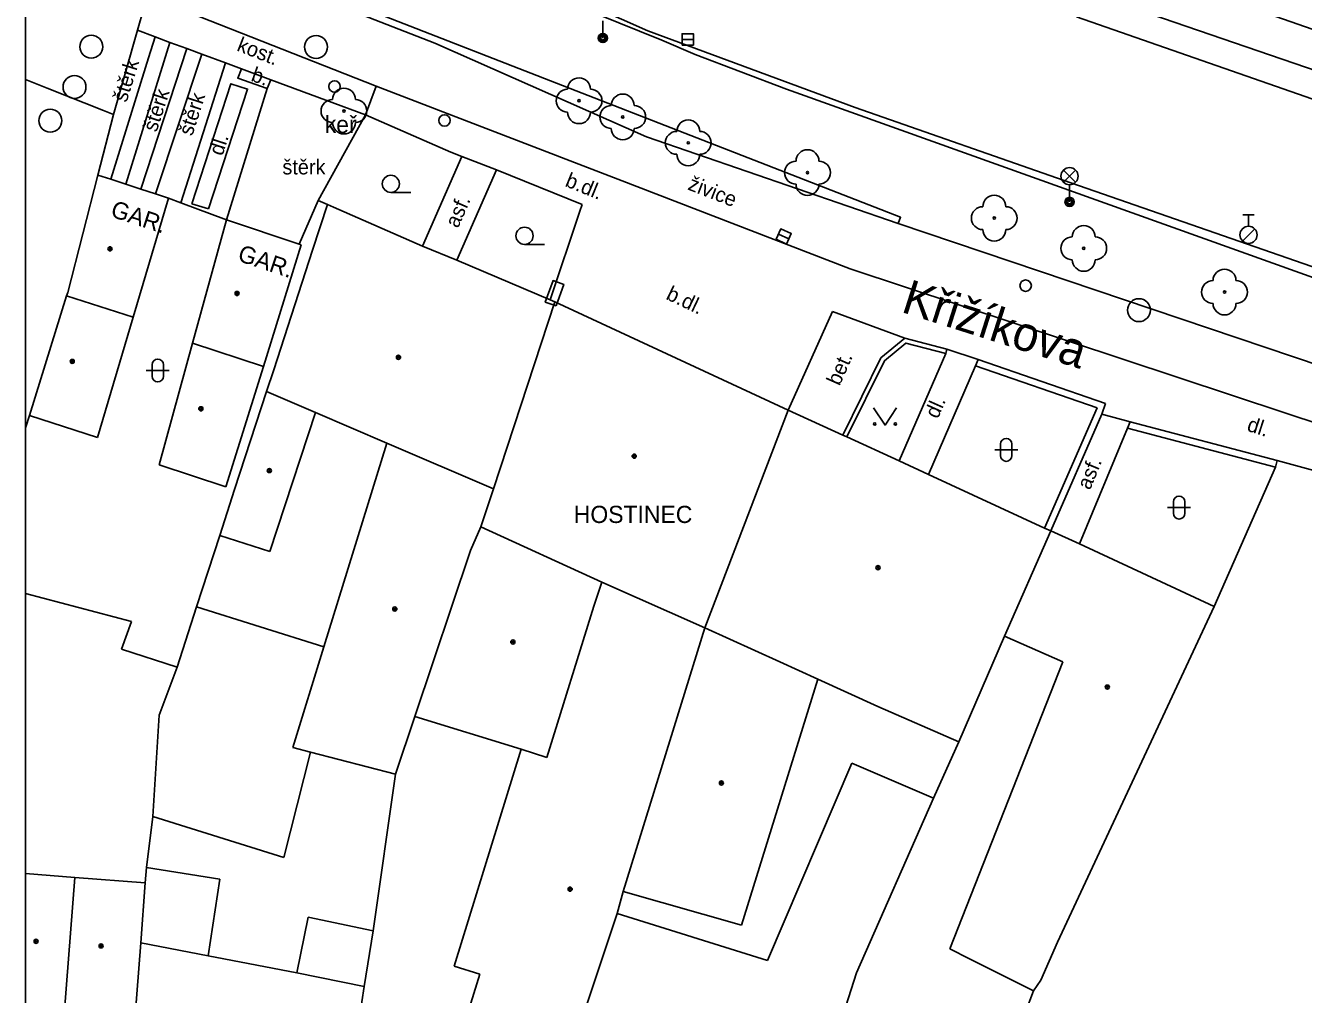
# Model space of a CAD drawing. Extents: x -598233 to -596890, y -1157848 to -1156431.
# Drawn here: x -598232.9 to -598177.1, y -1157427.1 to -1157384.8 of the extents above; entities that cross this region are included whole.
import ezdxf

# ---------------------------------------------------------------- set-up
doc = ezdxf.new("R2010")
doc.units = 0
for name, color, linetype in [('Level 10', 7, 'Continuous'), ('Level 11', 7, 'Continuous'), ('Level 22', 7, 'Continuous'), ('Level 24', 7, 'Continuous'), ('Level 27', 7, 'Continuous'), ('Level 28', 7, 'Continuous'), ('Level 33', 7, 'Continuous'), ('Level 36', 7, 'Continuous'), ('Level 39', 7, 'Continuous'), ('Level 40', 7, 'Continuous'), ('Level 41', 7, 'Continuous'), ('Level 42', 7, 'Continuous'), ('Level 5', 7, 'Continuous'), ('Level 50', 7, 'Continuous'), ('Level 51', 7, 'Continuous'), ('Level 6', 7, 'Continuous'), ('Level 7', 7, 'Continuous'), ('Level 8', 7, 'Continuous'), ('Level 9', 7, 'Continuous'), ('Vrstva 60', 7, 'Continuous'), ('zajmove_uzemi', 7, 'Continuous')]:
    doc.layers.add(name, color=color, linetype=linetype)

msp = doc.modelspace()

# ---------------------------------------------------------------- linework, layer by layer
at = {"layer": 'Level 10'}
for points in [[(-598129.85, -1157412.91), (-598128.99, -1157412.74), (-598128.74, -1157412.49), (-598129.64, -1157412.18), (-598129.56, -1157411.75), (-598154.06, -1157403.22), (-598172.16, -1157396.89), (-598187.22, -1157391.65), (-598196.64, -1157388.37), (-598205.7, -1157385.01), (-598210.18, -1157383.02), (-598212.78, -1157381.51), (-598215.97, -1157379.65), (-598220.53, -1157375.86), (-598224.65, -1157371.2), (-598227.62, -1157366.41), (-598230.19, -1157360.94), (-598232.8901, -1157353.658)], [(-598227.74, -1157380.59), (-598215.01, -1157385.56)], [(-598227.57, -1157383.48), (-598217.58, -1157387.43)], [(-598174.73, -1157388.67), (-598186.98, -1157384.41)], [(-598215.01, -1157385.56), (-598205.76, -1157389.65), (-598194.77, -1157393.44)], [(-598217.58, -1157387.43), (-598207.01, -1157391.49), (-598196.87, -1157395.42), (-598177.79, -1157401.73), (-598139.52, -1157414.37), (-598136.95, -1157415.18), (-598132.7199, -1157416.07)], [(-598165.15, -1157403.42), (-598194.77, -1157393.44)]]:
    msp.add_lwpolyline(points, dxfattribs=at)
at = {"layer": 'Level 11'}
for points in [[(-598202.41, -1157378.51), (-598201.88, -1157377.34), (-598199.89, -1157378.28), (-598197.68, -1157379.21), (-598186.88, -1157383.19), (-598174.34, -1157387.5), (-598158.22, -1157392.86), (-598141.67, -1157398.47), (-598125.59, -1157404.13), (-598112.45, -1157408.63), (-598099.7, -1157413.02), (-598085.56, -1157417.95), (-598077.95, -1157420.37), (-598077.74, -1157419.93), (-598077.36, -1157419.11)], [(-598227.57, -1157383.48), (-598227.72, -1157384.02), (-598228, -1157384.99)], [(-598194.77, -1157393.44), (-598194.6599, -1157393.1599), (-598219.9699, -1157383.28)], [(-598228, -1157384.99), (-598229.05, -1157388.67)], [(-598228, -1157384.99), (-598227.23, -1157385.28), (-598226.58, -1157385.52), (-598225.85, -1157385.79), (-598225.19, -1157386.04), (-598224.15, -1157386.42), (-598223.46, -1157386.68), (-598222.17, -1157387.16), (-598218.04, -1157388.69)], [(-598227.52, -1157386.19), (-598227.23, -1157385.28)], [(-598226.58, -1157385.52), (-598228.51, -1157391.72)], [(-598227.85, -1157391.94), (-598225.85, -1157385.79)], [(-598227.99, -1157387.7), (-598227.52, -1157386.19)], [(-598225.19, -1157386.04), (-598227.22, -1157392.14)], [(-598224.15, -1157386.42), (-598226.11, -1157392.53)], [(-598222.34, -1157387.53), (-598223.62, -1157387.08), (-598223.46, -1157386.68)], [(-598225.62, -1157392.57), (-598223.92, -1157387.33), (-598223.19, -1157387.56), (-598224.9, -1157392.8)], [(-598222.17, -1157387.16), (-598222.34, -1157387.53)], [(-598217.58, -1157387.43), (-598218.04, -1157388.69)], [(-598229.17, -1157391.5), (-598227.99, -1157387.7)], [(-598222.34, -1157387.53), (-598224.11, -1157393.27)], [(-598213.83, -1157390.5), (-598215.55, -1157394.42)], [(-598214.05, -1157395.03), (-598212.31, -1157391.09)], [(-598226.64, -1157392.33), (-598228.19, -1157397.53), (-598229.75, -1157402.78)], [(-598225.62, -1157392.57), (-598224.9, -1157392.8)], [(-598224.11, -1157393.27), (-598225.6, -1157398.67), (-598227.06, -1157403.98)], [(-598220.85, -1157394.37), (-598222.5, -1157399.68), (-598224.14, -1157404.94)], [(-598199.57, -1157401.59), (-598197.64, -1157397.28)], [(-598197.64, -1157397.28), (-598194.48, -1157398.44)], [(-598192.69, -1157399.12), (-598194.73, -1157403.81)], [(-598191.39, -1157399.65), (-598193.45, -1157404.4)], [(-598184.75, -1157402.38), (-598186.85, -1157407.43)], [(-598184.63, -1157402.1), (-598184.75, -1157402.38)], [(-598167, -1157406.85), (-598178.21, -1157403.79)], [(-598192.12, -1157416.08), (-598193.2199, -1157418.55)]]:
    msp.add_lwpolyline(points, dxfattribs=at)
at = {"layer": 'Level 22'}
for centre in [(-598208.71, -1157388.07), (-598218.98, -1157388.52), (-598206.8, -1157388.78), (-598203.94, -1157389.91), (-598198.73, -1157391.21), (-598190.57, -1157393.2), (-598186.66, -1157394.52), (-598180.51, -1157396.43)]:
    msp.add_circle(centre, 0.05, dxfattribs=at)
for centre, start, end in [((-598218.98, -1157388.02), 0, 180), ((-598208.71, -1157387.57), 0, 180), ((-598219.48, -1157388.52), 90, 270), ((-598218.48, -1157388.52), 270, 90), ((-598209.21, -1157388.07), 90, 270), ((-598208.21, -1157388.07), 270, 90), ((-598206.8, -1157388.28), 0, 180), ((-598208.71, -1157388.57), 180, 0), ((-598207.3, -1157388.78), 90, 270), ((-598206.3, -1157388.78), 270, 90), ((-598218.98, -1157389.02), 180, 0), ((-598203.94, -1157389.41), 0, 180), ((-598206.8, -1157389.28), 180, 0), ((-598204.44, -1157389.91), 90, 270), ((-598203.44, -1157389.91), 270, 90), ((-598198.73, -1157390.71), 0, 180), ((-598203.94, -1157390.41), 180, 0), ((-598199.23, -1157391.21), 90, 270), ((-598198.23, -1157391.21), 270, 90), ((-598198.73, -1157391.71), 180, 0), ((-598190.57, -1157392.7), 0, 180), ((-598191.07, -1157393.2), 90, 270), ((-598190.07, -1157393.2), 270, 90), ((-598186.66, -1157394.02), 0, 180), ((-598190.57, -1157393.7), 180, 0), ((-598187.16, -1157394.52), 90, 270), ((-598186.16, -1157394.52), 270, 90), ((-598186.66, -1157395.02), 180, 0), ((-598180.51, -1157395.93), 0, 180), ((-598181.01, -1157396.43), 90, 270), ((-598180.01, -1157396.43), 270, 90), ((-598180.51, -1157396.93), 180, 0)]:
    msp.add_arc(centre, 0.5, start, end, dxfattribs=at)
at = {"layer": 'Level 24'}
msp.add_lwpolyline([(-598209.7147, -1157397.0352), (-598209.375, -1157396.0946), (-598209.8453, -1157395.9248), (-598210.185, -1157396.8654)], close=True, dxfattribs=at)
at = {"layer": 'Level 27'}
for p, q in [((-598204.21, -1157385.39), (-598203.71, -1157385.39)), ((-598199.9977, -1157393.8968), (-598199.5423, -1157394.1032))]:
    msp.add_line(p, q, dxfattribs=at)
for points in [[(-598204.21, -1157385.64), (-598203.71, -1157385.64), (-598203.71, -1157385.14), (-598204.21, -1157385.14)], [(-598200.1009, -1157394.1245), (-598199.6455, -1157394.3309), (-598199.4391, -1157393.8755), (-598199.8945, -1157393.6691)]]:
    msp.add_lwpolyline(points, close=True, dxfattribs=at)
for centre in [(-598230.02, -1157385.71), (-598220.2, -1157385.72), (-598230.75, -1157387.47), (-598231.81, -1157388.94), (-598184.25, -1157397.2199)]:
    msp.add_circle(centre, 0.5, dxfattribs=at)
at = {"layer": 'Level 28'}
for p, q in [((-598179.71, -1157393.055), (-598179.21, -1157393.055)), ((-598179.46, -1157393.555), (-598179.46, -1157393.055)), ((-598179.718, -1157394.202), (-598179.188, -1157393.672))]:
    msp.add_line(p, q, dxfattribs=at)
for centre, radius in [((-598219.39, -1157387.45), 0.25), ((-598214.59, -1157388.93), 0.25), ((-598179.46, -1157393.93), 0.375), ((-598189.2, -1157396.15), 0.25)]:
    msp.add_circle(centre, radius, dxfattribs=at)
at = {"layer": 'Level 33'}
for p, q in [((-598207.67, -1157384.58), (-598207.67, -1157385.33)), ((-598187.545, -1157391.63), (-598187.015, -1157391.1)), ((-598187.545, -1157391.1), (-598187.015, -1157391.63)), ((-598187.28, -1157391.74), (-598187.28, -1157392.49))]:
    msp.add_line(p, q, dxfattribs=at)
for centre, radius in [((-598207.67, -1157385.33), 0.2), ((-598207.67, -1157385.33), 0.1445), ((-598207.67, -1157385.33), 0.0876), ((-598187.28, -1157391.365), 0.375), ((-598187.28, -1157392.49), 0.2), ((-598187.28, -1157392.49), 0.1445), ((-598187.28, -1157392.49), 0.0876)]:
    msp.add_circle(centre, radius, dxfattribs=at)
at = {"layer": 'Level 36'}
for p, q in [((-598216.93, -1157392.075), (-598216.055, -1157392.075)), ((-598211.09, -1157394.345), (-598210.215, -1157394.345)), ((-598227.366, -1157399.606), (-598227.366, -1157400.106)), ((-598226.866, -1157399.606), (-598226.866, -1157400.106)), ((-598227.616, -1157399.856), (-598226.616, -1157399.856)), ((-598190.296, -1157403.076), (-598190.296, -1157403.576)), ((-598189.796, -1157403.076), (-598189.796, -1157403.576)), ((-598190.546, -1157403.326), (-598189.546, -1157403.326)), ((-598182.996, -1157405.846), (-598181.996, -1157405.846)), ((-598182.746, -1157405.596), (-598182.746, -1157406.096)), ((-598182.246, -1157405.596), (-598182.246, -1157406.096))]:
    msp.add_line(p, q, dxfattribs=at)
msp.add_lwpolyline([(-598195.84, -1157401.49), (-598195.34, -1157402.24), (-598194.84, -1157401.49)], dxfattribs=at)
for centre, radius in [((-598216.9301, -1157391.6999), 0.375), ((-598211.0901, -1157393.9699), 0.375), ((-598195.7902, -1157402.1898), 0.05), ((-598194.8908, -1157402.1898), 0.05)]:
    msp.add_circle(centre, radius, dxfattribs=at)
for centre, start, end in [((-598227.1157, -1157399.6063), 0, 180), ((-598227.1157, -1157400.1063), 180, 0), ((-598190.0457, -1157403.0763), 0, 180), ((-598190.0457, -1157403.5763), 180, 0), ((-598182.4957, -1157405.5963), 0, 180), ((-598182.4957, -1157406.0963), 180, 0)]:
    msp.add_arc(centre, 0.25, start, end, dxfattribs=at)
at = {"layer": 'Level 39'}
for centre, radius in [((-598229.2, -1157394.54), 0.09), ((-598229.2, -1157394.54), 0.0398), ((-598223.65, -1157396.49), 0.09), ((-598223.65, -1157396.49), 0.0398), ((-598216.6, -1157399.28), 0.09), ((-598216.6, -1157399.28), 0.0398), ((-598230.85, -1157399.46), 0.09), ((-598230.85, -1157399.46), 0.0398), ((-598225.23, -1157401.53), 0.09), ((-598225.23, -1157401.53), 0.0398), ((-598206.3, -1157403.6), 0.09), ((-598206.3, -1157403.6), 0.0398), ((-598222.24, -1157404.23), 0.09), ((-598222.24, -1157404.23), 0.0398), ((-598195.65, -1157408.4699), 0.09), ((-598195.65, -1157408.4699), 0.0398), ((-598216.76, -1157410.28), 0.09), ((-598216.76, -1157410.28), 0.0398), ((-598211.6, -1157411.7199), 0.09), ((-598211.6, -1157411.7199), 0.0398), ((-598185.63, -1157413.69), 0.09), ((-598185.63, -1157413.69), 0.0398), ((-598202.49, -1157417.88), 0.09), ((-598202.49, -1157417.88), 0.0398), ((-598209.1, -1157422.52), 0.09), ((-598209.1, -1157422.52), 0.0398), ((-598232.43, -1157424.8), 0.09), ((-598232.43, -1157424.8), 0.0398), ((-598229.59, -1157425), 0.09), ((-598229.59, -1157425), 0.0398)]:
    msp.add_circle(centre, radius, dxfattribs=at)
at = {"layer": 'Level 5'}
for p, q in [((-598232.8901, -1157387.1462), (-598231.95, -1157387.52)), ((-598230.74, -1157422.01), (-598232.8901, -1157421.8355))]:
    msp.add_line(p, q, dxfattribs=at)
for points in [[(-598229.49, -1157388.49), (-598229.05, -1157388.67)], [(-598231.05, -1157396.45), (-598229.73, -1157391.32), (-598229.05, -1157388.67)], [(-598229.73, -1157391.32), (-598229.17, -1157391.5), (-598228.51, -1157391.72), (-598227.85, -1157391.94), (-598227.22, -1157392.14), (-598226.64, -1157392.33)], [(-598220.35, -1157394.6), (-598219.7, -1157392.6)], [(-598219.7, -1157392.6), (-598219.43, -1157392.7199)], [(-598219.43, -1157392.7199), (-598215.55, -1157394.42)], [(-598224.11, -1157393.27), (-598220.94, -1157394.33), (-598220.85, -1157394.37)], [(-598222.05, -1157399.83), (-598220.35, -1157394.6)], [(-598215.55, -1157394.42), (-598214.05, -1157395.03)], [(-598214.05, -1157395.03), (-598209.97, -1157396.77), (-598209.77, -1157396.86)], [(-598232.8901, -1157402.3691), (-598232.72, -1157401.82), (-598231.1, -1157396.6), (-598231.05, -1157396.45)], [(-598228.19, -1157397.53), (-598231.1, -1157396.6)], [(-598209.77, -1157396.86), (-598212.45, -1157405.03)], [(-598209.77, -1157396.86), (-598199.57, -1157401.59)], [(-598222.5, -1157399.68), (-598225.6, -1157398.67)], [(-598222.36, -1157400.78), (-598222.05, -1157399.83)], [(-598223.76, -1157405.06), (-598222.36, -1157400.78)], [(-598220.23, -1157401.69), (-598222.36, -1157400.78)], [(-598229.75, -1157402.78), (-598232.72, -1157401.82)], [(-598220.23, -1157401.69), (-598222.2199, -1157407.76)], [(-598217.11, -1157403.03), (-598220.23, -1157401.69)], [(-598199.57, -1157401.59), (-598203.21, -1157411.1)], [(-598199.57, -1157401.59), (-598197.19, -1157402.68)], [(-598219.86, -1157411.93), (-598217.11, -1157403.03)], [(-598212.45, -1157405.03), (-598217.11, -1157403.03)], [(-598197.19, -1157402.68), (-598197.01, -1157402.76)], [(-598197.01, -1157402.76), (-598194.73, -1157403.81)], [(-598224.14, -1157404.94), (-598227.06, -1157403.98)], [(-598194.73, -1157403.81), (-598193.45, -1157404.4)], [(-598193.45, -1157404.4), (-598188.37, -1157406.74)], [(-598224.4099, -1157407.06), (-598223.76, -1157405.06)], [(-598213, -1157406.69), (-598212.45, -1157405.03)], [(-598222.2199, -1157407.76), (-598224.4099, -1157407.06)], [(-598213, -1157406.69), (-598213.45, -1157407.7199)], [(-598207.71, -1157409.1), (-598213, -1157406.69)], [(-598188.1, -1157406.86), (-598190.12, -1157411.46)], [(-598188.37, -1157406.74), (-598188.1, -1157406.86)], [(-598188.1, -1157406.86), (-598186.85, -1157407.43)], [(-598186.85, -1157407.43), (-598180.96, -1157410.17)], [(-598213.45, -1157407.7199), (-598215.88, -1157414.9699)], [(-598208.06, -1157410.15), (-598207.71, -1157409.1)], [(-598203.21, -1157411.1), (-598207.71, -1157409.1)], [(-598208.06, -1157410.15), (-598210.11, -1157416.76)], [(-598180.96, -1157410.17), (-598187.8, -1157424.83)], [(-598203.21, -1157411.1), (-598206.78, -1157422.62)], [(-598199.94, -1157412.58), (-598203.21, -1157411.1)], [(-598190.12, -1157411.46), (-598192.12, -1157416.08)], [(-598187.58, -1157412.59), (-598190.12, -1157411.46)], [(-598221.2199, -1157416.33), (-598219.86, -1157411.93)], [(-598199.94, -1157412.58), (-598198.28, -1157413.34)], [(-598192.51, -1157425.12), (-598187.58, -1157412.59)], [(-598198.28, -1157413.34), (-598201.61, -1157424.09)], [(-598195.6599, -1157414.54), (-598198.28, -1157413.34)], [(-598192.12, -1157416.08), (-598195.6599, -1157414.54)], [(-598215.88, -1157414.9699), (-598216.73, -1157417.5)], [(-598211.24, -1157416.4099), (-598215.88, -1157414.9699)], [(-598220.44, -1157416.54), (-598221.2199, -1157416.33)], [(-598216.73, -1157417.5), (-598220.44, -1157416.54)], [(-598211.24, -1157416.4099), (-598214.17, -1157425.88)], [(-598210.11, -1157416.76), (-598211.24, -1157416.4099)], [(-598230.74, -1157422.01), (-598231.2, -1157427.99)], [(-598227.6599, -1157422.25), (-598230.74, -1157422.01)], [(-598227.86, -1157424.86), (-598227.6599, -1157422.25)], [(-598206.78, -1157422.62), (-598207.05, -1157423.58)], [(-598201.61, -1157424.09), (-598206.78, -1157422.62)], [(-598207.05, -1157423.58), (-598209.02, -1157429.53)], [(-598228.12, -1157428.23), (-598227.86, -1157424.86)], [(-598227.86, -1157424.86), (-598224.9099, -1157425.43)], [(-598188.54, -1157426.5), (-598187.8, -1157424.83)], [(-598224.9099, -1157425.43), (-598221.04, -1157426.18)], [(-598191.65, -1157425.57), (-598192.51, -1157425.12)], [(-598214.17, -1157425.88), (-598213.05, -1157426.23)], [(-598188.85, -1157426.96), (-598191.65, -1157425.57)], [(-598221.04, -1157426.18), (-598218.1, -1157426.78)], [(-598215.39, -1157433.79), (-598213.05, -1157426.23)], [(-598188.85, -1157426.96), (-598188.54, -1157426.5)], [(-598218.1, -1157426.78), (-598219.02, -1157432.8)]]:
    msp.add_lwpolyline(points, dxfattribs=at)
at = {"layer": 'Level 51'}
msp.add_line((-598228.26, -1157410.82), (-598232.8901, -1157409.6019), dxfattribs=at)
for points in [[(-598224.4099, -1157407.06), (-598225.42, -1157410.18)], [(-598225.42, -1157410.18), (-598226.27, -1157412.82)], [(-598219.86, -1157411.93), (-598225.42, -1157410.18)], [(-598228.7, -1157412.04), (-598228.26, -1157410.82)], [(-598226.27, -1157412.82), (-598228.7, -1157412.04)], [(-598226.27, -1157412.82), (-598227.06, -1157414.92)], [(-598227.06, -1157414.92), (-598227.33, -1157419.35)], [(-598221.6, -1157421.13), (-598220.44, -1157416.54)], [(-598196.79, -1157417.01), (-598200.48, -1157425.63)], [(-598193.2199, -1157418.55), (-598196.79, -1157417.01)], [(-598216.73, -1157417.5), (-598217.71, -1157424.34)], [(-598193.2199, -1157418.55), (-598196.59, -1157426.18)], [(-598227.33, -1157419.35), (-598227.61, -1157421.58)], [(-598227.33, -1157419.35), (-598221.6, -1157421.13)], [(-598227.61, -1157421.58), (-598227.6599, -1157422.25)], [(-598224.4, -1157422.08), (-598227.61, -1157421.58)], [(-598224.9099, -1157425.43), (-598224.4, -1157422.08)], [(-598220.55, -1157423.74), (-598221.04, -1157426.18)], [(-598217.71, -1157424.34), (-598220.55, -1157423.74)], [(-598200.48, -1157425.63), (-598207.05, -1157423.58)], [(-598217.71, -1157424.34), (-598218.1, -1157426.78)], [(-598196.59, -1157426.18), (-598200.59, -1157438.69)], [(-598188.85, -1157426.96), (-598189.58, -1157428.88)]]:
    msp.add_lwpolyline(points, dxfattribs=at)
at = {"layer": 'Level 6'}
msp.add_lwpolyline([(-598231.95, -1157387.52), (-598229.49, -1157388.49)], dxfattribs=at)
at = {"layer": 'Level 7'}
for points in [[(-598162.81, -1157389.78), (-598203.1, -1157375.73), (-598204.12, -1157375.38)], [(-598214.31, -1157390.32), (-598218.04, -1157388.69), (-598220.11, -1157392.43)], [(-598208.58, -1157392.61), (-598212.31, -1157391.09)], [(-598220.94, -1157394.33), (-598220.11, -1157392.43), (-598219.7, -1157392.6)], [(-598209.97, -1157396.77), (-598208.68, -1157392.9), (-598208.58, -1157392.61)], [(-598197.01, -1157402.76), (-598195.37, -1157399.43), (-598194.43, -1157398.6599), (-598192.69, -1157399.12)], [(-598194.48, -1157398.44), (-598195.53, -1157399.3)], [(-598192.64, -1157398.93), (-598194.48, -1157398.44)], [(-598192.69, -1157399.12), (-598192.64, -1157398.93)], [(-598195.53, -1157399.3), (-598197.19, -1157402.68)], [(-598191.39, -1157399.65), (-598191.27, -1157399.37)], [(-598191.39, -1157399.65), (-598186.07, -1157401.49)], [(-598185.71, -1157401.3), (-598191.27, -1157399.37)], [(-598185.87, -1157401.77), (-598185.71, -1157401.3)], [(-598186.07, -1157401.49), (-598188.37, -1157406.74)], [(-598185.87, -1157401.77), (-598188.1, -1157406.86)], [(-598184.75, -1157402.38), (-598178.29, -1157404.08)], [(-598184.63, -1157402.1), (-598178.21, -1157403.79)], [(-598178.29, -1157404.08), (-598180.96, -1157410.17)], [(-598178.21, -1157403.79), (-598178.29, -1157404.08)]]:
    msp.add_lwpolyline(points, dxfattribs=at)
at = {"layer": 'Level 8'}
for points in [[(-598212.31, -1157391.09), (-598213.83, -1157390.5), (-598214.31, -1157390.32)], [(-598224.11, -1157393.27), (-598226.11, -1157392.53), (-598226.64, -1157392.33)], [(-598191.27, -1157399.37), (-598192.64, -1157398.93)], [(-598184.63, -1157402.1), (-598185.87, -1157401.77)]]:
    msp.add_lwpolyline(points, dxfattribs=at)
at = {"layer": 'Level 9'}
for points in [[(-598203.64, -1157386.05), (-598205.1, -1157385.42), (-598207.95, -1157384.27), (-598209.51, -1157383.49), (-598211.38, -1157382.59), (-598212.88, -1157381.76), (-598214.9, -1157380.55), (-598216.61, -1157379.42), (-598218.18, -1157378.22), (-598221.1, -1157375.64), (-598223.51, -1157373.07), (-598224.78, -1157371.53), (-598226.25, -1157369.64), (-598228.39, -1157365.88), (-598230.04, -1157362.12)], [(-598194.84, -1157389.28), (-598199.65, -1157387.57), (-598203.64, -1157386.05)], [(-598129.69, -1157412.6), (-598194.84, -1157389.28)]]:
    msp.add_lwpolyline(points, dxfattribs=at)
at = {"layer": 'Vrstva 60'}
msp.add_lwpolyline([(-598232.8901, -1156430.8558), (-598232.8901, -1157835.5817), (-598232.81, -1157835.6), (-598231.24, -1157835.95), (-598223.73, -1157837.73), (-598218.75, -1157838.85), (-598190.54, -1157845.18), (-598175.89, -1157848.4611), (-598170.5079, -1157848.4611), (-598170.38, -1157848.22), (-598166.89, -1157841.65), (-598165.3, -1157838.66), (-598164.37, -1157836.9), (-598161.86, -1157832.18), (-598161.19, -1157830.95), (-598160.05, -1157828.86), (-598157.63, -1157824.55), (-598144.71, -1157839.14), (-598136.4065, -1157848.4611), (-597003.6644, -1157848.4611)], dxfattribs=at)
at = {"layer": 'zajmove_uzemi'}
msp.add_lwpolyline([(-598232.8901, -1156430.8558), (-596890.4624, -1156430.8558), (-596890.4624, -1157848.4611), (-598232.8901, -1157848.4611)], close=True, dxfattribs=at)

# ---------------------------------------------------------------- texts
at = {"layer": 'Level 40'}
for s, rotation, p in [('kost.', 338.65307, (-598223.7, -1157385.87)), ('štěrk', 72.70947, (-598228.48, -1157388.17)), ('b.', 340.63024, (-598223.08, -1157387.19)), ('štěrk', 72.02551, (-598227.17, -1157389.47)), ('štěrk', 72.14826, (-598225.61, -1157389.64)), ('dl.', 71.92664, (-598224.29, -1157390.51)), ('b.dl.', 337.85786, (-598209.36, -1157391.79)), ('živice', 338.7845, (-598204, -1157391.94)), ('asf.', 66.18253, (-598214, -1157393.67)), ('b.dl.', 334.5649, (-598204.95, -1157396.72)), ('bet.', 66, (-598197.33, -1157400.56)), ('dl.', 66, (-598193.04, -1157402)), ('dl.', 342, (-598179.57, -1157402.48)), ('asf.', 67.38777, (-598186.39, -1157405.11))]:
    msp.add_text(s, height=0.65, rotation=rotation, dxfattribs=at).set_placement(p)
msp.add_text('štěrk', height=0.65, dxfattribs=at).set_placement((-598221.67, -1157391.29))
at = {"layer": 'Level 41'}
for rotation, p in [(341.94305, (-598229.22, -1157393.12)), (341.51086, (-598223.67, -1157395.05))]:
    msp.add_text('GAR.', height=0.75, rotation=rotation, dxfattribs=at).set_placement(p)
msp.add_text('HOSTINEC', height=0.75, dxfattribs=at).set_placement((-598208.94, -1157406.52))
at = {"layer": 'Level 42'}
msp.add_text('keř', height=0.75, dxfattribs=at).set_placement((-598219.82, -1157389.48))
at = {"layer": 'Level 50'}
msp.add_text('Křižíkova', height=1.5, rotation=342.34793, dxfattribs=at).set_placement((-598194.6857, -1157397.286))

doc.saveas('drawing.dxf')
